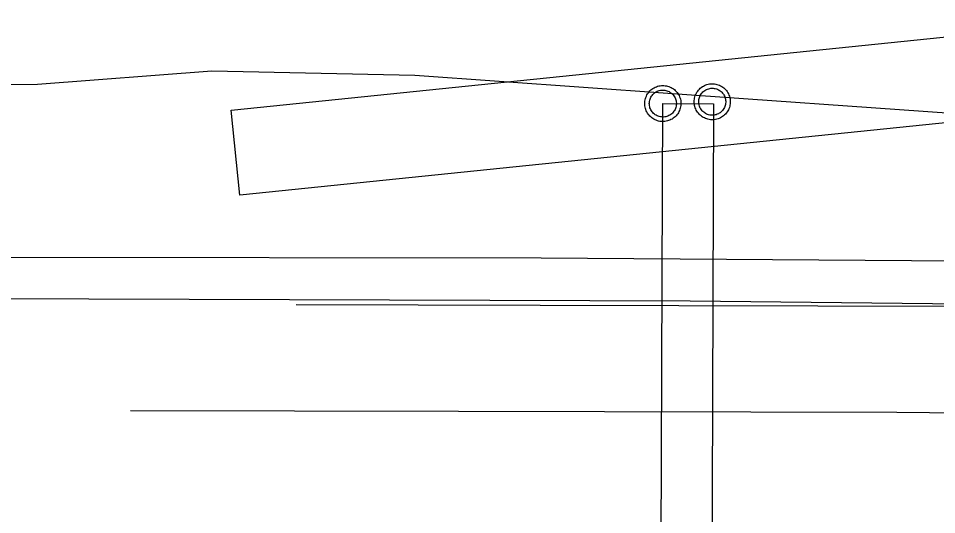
# Model space of a CAD drawing. Extents: x 2145380 to 2156929, y 139568 to 149130.
# Drawn here: x 2154897.2 to 2154992.3, y 142883.4 to 142934.9 of the extents above; entities that cross this region are included whole.
import ezdxf

# ---------------------------------------------------------------- set-up
doc = ezdxf.new("R2010")
doc.units = 0
for name, color, linetype in [('TOPO_Asphalt', 7, 'Continuous'), ('TOPO_Concrete', 7, 'Continuous'), ('TOPO_Flowline', 7, 'Continuous'), ('TOPO_Misc Line', 7, 'Continuous'), ('TOPO_Power Pole', 7, 'Continuous'), ('TOPO_Sign', 7, 'Continuous')]:
    doc.layers.add(name, color=color, linetype=linetype)

msp = doc.modelspace()

# ---------------------------------------------------------------- linework, layer by layer
at = {"layer": 'TOPO_Asphalt'}
for points in [[(2156127.696, 142895.958), (2156038.243, 142897.326), (2155955.591, 142898.794), (2155877.846, 142899.536), (2155784.879, 142901.306), (2155704.285, 142902.298), (2155612.108, 142903.463), (2155517.376, 142904.906), (2155452.899, 142905.309), (2155362.512, 142906.426), (2155266.49, 142907.347), (2155168.25, 142908.204), (2155059.892, 142909.235), (2154951.325, 142910), (2154854.216, 142910.155)], [(2154672.299, 142906.063), (2154768.228, 142905.851), (2154862.907, 142905.914), (2154966.78, 142905.564), (2155057.765, 142904.57), (2155153.508, 142904.315), (2155248.151, 142903.558), (2155341.536, 142902.359), (2155435.844, 142901.347), (2155523.234, 142900.153)]]:
    msp.add_lwpolyline(points, dxfattribs=at)
at = {"layer": 'TOPO_Concrete'}
msp.add_lwpolyline([(2154919.214, 142925.362), (2155011.859, 142934.884), (2155012.767, 142926.051), (2154920.122, 142916.529), (2154919.214, 142925.362)], dxfattribs=at)
at = {"layer": 'TOPO_Flowline'}
msp.add_lwpolyline([(2155133.182, 142925.164), (2155100.152, 142924.925), (2155045.308, 142925.17), (2155023.352, 142924.909), (2155011.438, 142924.775), (2154993.863, 142925), (2154964.474, 142927.096), (2154938.231, 142928.947), (2154917.195, 142929.401), (2154899.139, 142928.023), (2154880.505, 142927.836), (2154811.671, 142925.859), (2154748.05, 142925.439), (2154674.135, 142926.166), (2154612.446, 142927.493), (2154565.515, 142926.389), (2154536.098, 142926.054), (2154521.468, 142926.15)], dxfattribs=at)
at = {"layer": 'TOPO_Misc Line'}
for points in [[(2154925.942, 142905.213), (2154951.24, 142905.128), (2154994.385, 142905.04), (2155032.692, 142904.827), (2155080.081, 142904.44), (2155142.267, 142903.951), (2155175.65, 142903.666), (2155210.567, 142903.444), (2155262.027, 142902.965), (2155301.99, 142902.58), (2155305.143, 142902.55), (2155351.231, 142902.018), (2155423.969, 142901.198), (2155524.532, 142899.864)], [(2154908.766, 142894.202), (2154942.775, 142894.136), (2154988.189, 142894.035), (2155032.061, 142893.569), (2155081.595, 142893.321), (2155136.327, 142892.916), (2155170.759, 142892.708), (2155210.273, 142891.575), (2155261.972, 142891.788), (2155306.593, 142891.301), (2155317.384, 142891.267), (2155362.185, 142890.838), (2155452.442, 142889.609), (2155496.438, 142889.189)]]:
    msp.add_lwpolyline(points, dxfattribs=at)
at = {"layer": 'TOPO_Power Pole'}
for points in [[(2154967.187, 142926.231), (2154967.194, 142926.363), (2154967.209, 142926.494), (2154967.231, 142926.619), (2154967.269, 142926.749), (2154967.306, 142926.874), (2154967.356, 142926.999), (2154967.416, 142927.119), (2154967.481, 142927.234), (2154967.562, 142927.344), (2154967.641, 142927.447), (2154967.728, 142927.544), (2154967.825, 142927.638), (2154967.928, 142927.719), (2154968.037, 142927.799), (2154968.153, 142927.865), (2154968.272, 142927.922), (2154968.387, 142927.974), (2154968.512, 142928.019), (2154968.644, 142928.056), (2154968.778, 142928.078), (2154968.909, 142928.099), (2154969.041, 142928.099), (2154969.166, 142928.099), (2154969.297, 142928.084), (2154969.428, 142928.069), (2154969.553, 142928.034), (2154969.684, 142927.997), (2154969.803, 142927.944), (2154969.928, 142927.894), (2154970.044, 142927.828), (2154970.153, 142927.756), (2154970.256, 142927.674), (2154970.353, 142927.588), (2154970.447, 142927.49), (2154970.534, 142927.388), (2154970.609, 142927.278), (2154970.681, 142927.169), (2154970.747, 142927.053), (2154970.797, 142926.928), (2154970.844, 142926.803), (2154970.878, 142926.678), (2154970.909, 142926.547), (2154970.922, 142926.415), (2154970.931, 142926.281), (2154970.931, 142926.159), (2154970.922, 142926.024), (2154970.9, 142925.894), (2154970.872, 142925.763), (2154970.834, 142925.638), (2154970.791, 142925.513), (2154970.731, 142925.397), (2154970.675, 142925.278), (2154970.6, 142925.169), (2154970.519, 142925.059), (2154970.431, 142924.956), (2154970.337, 142924.863), (2154970.241, 142924.781), (2154970.131, 142924.699), (2154970.022, 142924.628), (2154969.906, 142924.563), (2154969.787, 142924.509), (2154969.662, 142924.459), (2154969.531, 142924.422), (2154969.406, 142924.394), (2154969.275, 142924.372), (2154969.144, 142924.363), (2154969.019, 142924.363), (2154968.887, 142924.372), (2154968.756, 142924.384), (2154968.622, 142924.415), (2154968.5, 142924.449), (2154968.375, 142924.497), (2154968.25, 142924.547), (2154968.131, 142924.613), (2154968.022, 142924.678), (2154967.912, 142924.759), (2154967.809, 142924.84), (2154967.716, 142924.934), (2154967.628, 142925.031), (2154967.547, 142925.14), (2154967.472, 142925.249), (2154967.406, 142925.359), (2154967.35, 142925.484), (2154967.297, 142925.609), (2154967.259, 142925.734), (2154967.231, 142925.856), (2154967.209, 142925.99), (2154967.194, 142926.122), (2154967.187, 142926.231)], [(2154962.069, 142926.044), (2154962.076, 142926.176), (2154962.091, 142926.307), (2154962.113, 142926.432), (2154962.151, 142926.563), (2154962.188, 142926.688), (2154962.238, 142926.813), (2154962.298, 142926.932), (2154962.363, 142927.048), (2154962.444, 142927.157), (2154962.523, 142927.26), (2154962.61, 142927.357), (2154962.707, 142927.451), (2154962.81, 142927.532), (2154962.919, 142927.613), (2154963.035, 142927.678), (2154963.153, 142927.735), (2154963.269, 142927.788), (2154963.394, 142927.832), (2154963.526, 142927.869), (2154963.66, 142927.891), (2154963.791, 142927.913), (2154963.923, 142927.913), (2154964.048, 142927.913), (2154964.178, 142927.898), (2154964.31, 142927.882), (2154964.435, 142927.848), (2154964.566, 142927.81), (2154964.685, 142927.757), (2154964.81, 142927.707), (2154964.926, 142927.641), (2154965.035, 142927.569), (2154965.138, 142927.488), (2154965.235, 142927.401), (2154965.328, 142927.303), (2154965.416, 142927.201), (2154965.491, 142927.091), (2154965.563, 142926.982), (2154965.628, 142926.866), (2154965.678, 142926.741), (2154965.726, 142926.616), (2154965.76, 142926.491), (2154965.791, 142926.36), (2154965.803, 142926.228), (2154965.813, 142926.094), (2154965.813, 142925.973), (2154965.803, 142925.838), (2154965.782, 142925.707), (2154965.753, 142925.576), (2154965.716, 142925.451), (2154965.673, 142925.326), (2154965.613, 142925.21), (2154965.557, 142925.091), (2154965.482, 142924.982), (2154965.401, 142924.873), (2154965.313, 142924.769), (2154965.219, 142924.676), (2154965.123, 142924.594), (2154965.013, 142924.513), (2154964.903, 142924.441), (2154964.788, 142924.376), (2154964.669, 142924.323), (2154964.544, 142924.273), (2154964.413, 142924.235), (2154964.288, 142924.207), (2154964.157, 142924.185), (2154964.026, 142924.176), (2154963.901, 142924.176), (2154963.769, 142924.185), (2154963.638, 142924.198), (2154963.503, 142924.228), (2154963.382, 142924.263), (2154963.257, 142924.31), (2154963.132, 142924.36), (2154963.013, 142924.426), (2154962.903, 142924.491), (2154962.794, 142924.573), (2154962.691, 142924.653), (2154962.598, 142924.748), (2154962.51, 142924.844), (2154962.428, 142924.953), (2154962.353, 142925.063), (2154962.288, 142925.173), (2154962.232, 142925.298), (2154962.178, 142925.423), (2154962.141, 142925.548), (2154962.113, 142925.669), (2154962.091, 142925.803), (2154962.076, 142925.935), (2154962.069, 142926.044)], [(2154962.538, 142926.044), (2154962.544, 142926.153), (2154962.56, 142926.273), (2154962.582, 142926.382), (2154962.619, 142926.491), (2154962.657, 142926.601), (2154962.707, 142926.703), (2154962.766, 142926.798), (2154962.832, 142926.894), (2154962.903, 142926.982), (2154962.985, 142927.063), (2154963.073, 142927.144), (2154963.169, 142927.21), (2154963.263, 142927.266), (2154963.366, 142927.319), (2154963.469, 142927.363), (2154963.578, 142927.401), (2154963.694, 142927.423), (2154963.803, 142927.444), (2154963.923, 142927.444), (2154964.032, 142927.444), (2154964.141, 142927.435), (2154964.26, 142927.413), (2154964.369, 142927.378), (2154964.473, 142927.341), (2154964.582, 142927.298), (2154964.676, 142927.238), (2154964.773, 142927.173), (2154964.866, 142927.101), (2154964.948, 142927.026), (2154965.023, 142926.938), (2154965.094, 142926.841), (2154965.153, 142926.748), (2154965.21, 142926.644), (2154965.257, 142926.541), (2154965.291, 142926.432), (2154965.323, 142926.323), (2154965.335, 142926.207), (2154965.344, 142926.094), (2154965.344, 142925.985), (2154965.335, 142925.876), (2154965.313, 142925.76), (2154965.291, 142925.648), (2154965.248, 142925.538), (2154965.203, 142925.435), (2154965.153, 142925.335), (2154965.088, 142925.238), (2154965.023, 142925.144), (2154964.941, 142925.063), (2154964.86, 142924.982), (2154964.766, 142924.91), (2154964.669, 142924.851), (2154964.576, 142924.791), (2154964.463, 142924.741), (2154964.363, 142924.703), (2154964.244, 142924.676), (2154964.135, 142924.653), (2154964.016, 142924.644), (2154963.916, 142924.644), (2154963.798, 142924.653), (2154963.688, 142924.666), (2154963.569, 142924.688), (2154963.46, 142924.726), (2154963.36, 142924.769), (2154963.257, 142924.823), (2154963.16, 142924.888), (2154963.066, 142924.953), (2154962.978, 142925.026), (2154962.898, 142925.113), (2154962.823, 142925.201), (2154962.757, 142925.298), (2154962.707, 142925.391), (2154962.657, 142925.494), (2154962.61, 142925.603), (2154962.582, 142925.716), (2154962.56, 142925.826), (2154962.544, 142925.941), (2154962.538, 142926.044)], [(2154967.656, 142926.231), (2154967.662, 142926.34), (2154967.678, 142926.459), (2154967.7, 142926.569), (2154967.737, 142926.678), (2154967.775, 142926.788), (2154967.825, 142926.89), (2154967.884, 142926.984), (2154967.95, 142927.081), (2154968.022, 142927.169), (2154968.103, 142927.249), (2154968.191, 142927.331), (2154968.287, 142927.397), (2154968.381, 142927.453), (2154968.484, 142927.506), (2154968.587, 142927.549), (2154968.697, 142927.588), (2154968.812, 142927.609), (2154968.922, 142927.631), (2154969.041, 142927.631), (2154969.15, 142927.631), (2154969.259, 142927.622), (2154969.378, 142927.599), (2154969.487, 142927.565), (2154969.591, 142927.528), (2154969.7, 142927.484), (2154969.794, 142927.424), (2154969.891, 142927.359), (2154969.984, 142927.288), (2154970.066, 142927.213), (2154970.141, 142927.124), (2154970.212, 142927.028), (2154970.272, 142926.934), (2154970.328, 142926.831), (2154970.375, 142926.728), (2154970.409, 142926.619), (2154970.441, 142926.509), (2154970.453, 142926.394), (2154970.462, 142926.281), (2154970.462, 142926.172), (2154970.453, 142926.063), (2154970.431, 142925.947), (2154970.409, 142925.834), (2154970.366, 142925.724), (2154970.322, 142925.622), (2154970.272, 142925.522), (2154970.206, 142925.424), (2154970.141, 142925.331), (2154970.059, 142925.249), (2154969.978, 142925.169), (2154969.884, 142925.097), (2154969.787, 142925.038), (2154969.694, 142924.978), (2154969.581, 142924.928), (2154969.481, 142924.89), (2154969.362, 142924.863), (2154969.253, 142924.84), (2154969.134, 142924.831), (2154969.034, 142924.831), (2154968.916, 142924.84), (2154968.806, 142924.853), (2154968.687, 142924.874), (2154968.578, 142924.913), (2154968.478, 142924.956), (2154968.375, 142925.009), (2154968.278, 142925.074), (2154968.184, 142925.14), (2154968.097, 142925.213), (2154968.016, 142925.299), (2154967.941, 142925.388), (2154967.875, 142925.484), (2154967.825, 142925.578), (2154967.775, 142925.681), (2154967.728, 142925.79), (2154967.7, 142925.903), (2154967.678, 142926.013), (2154967.662, 142926.128), (2154967.656, 142926.231)]]:
    msp.add_lwpolyline(points, dxfattribs=at)
at = {"layer": 'TOPO_Sign'}
msp.add_lwpolyline([(2154963.607, 142834.78), (2154963.938, 142926.04), (2154969.208, 142926.021), (2154968.876, 142834.76)], close=True, dxfattribs=at)

doc.saveas('drawing.dxf')
